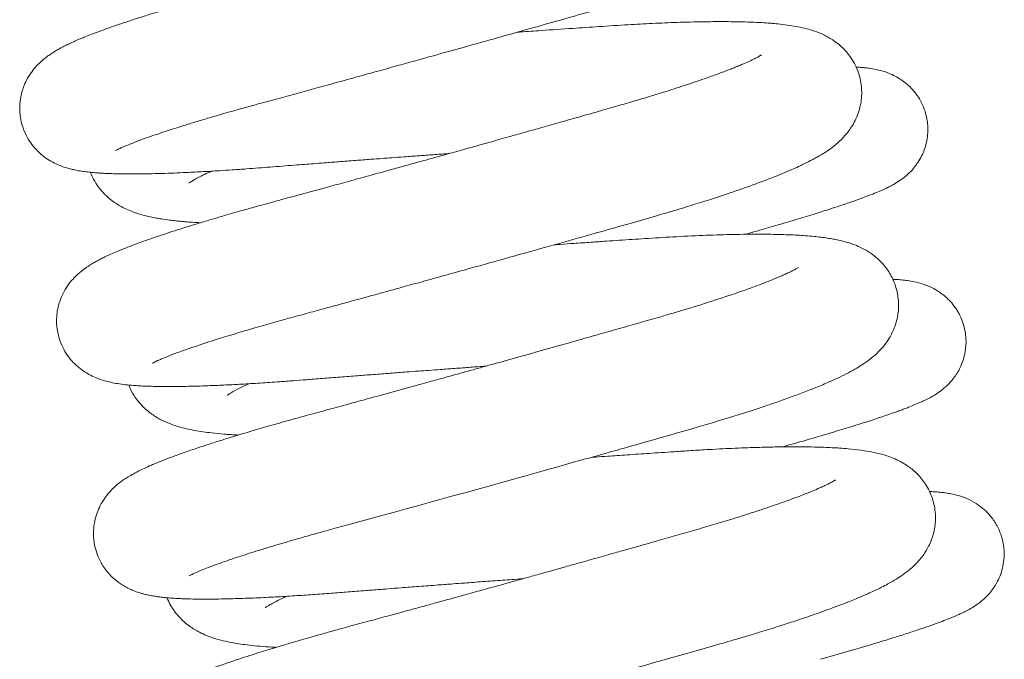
# Model space of a CAD drawing. Header units: inches. Extents: x 0 to 77643, y -44170 to 0.
# Tile 292 of 546: x 75581.81 to 75584.76, y -39667.88 to -39665.97. Entities that reach past the tile are written whole.
import ezdxf

# ---------------------------------------------------------------- set-up
doc = ezdxf.new("R2010")
doc.units = ezdxf.units.IN
doc.header["$MEASUREMENT"] = 0
doc.layers.get('0').update_dxf_attribs({"lineweight": 0})

msp = doc.modelspace()

# ---------------------------------------------------------------- linework, layer by layer
at = {"color": 7, "linetype": 'Continuous'}
for points, knots in [([(75582.09908, -39666.36032), (75582.09911, -39666.36031), (75582.10128, -39666.35901), (75582.1103, -39666.3545), (75582.12466, -39666.34808), (75582.14063, -39666.34145), (75582.158, -39666.33467), (75582.1761, -39666.32788), (75582.19788, -39666.32003), (75582.22316, -39666.31129), (75582.24945, -39666.30251), (75582.27565, -39666.29401), (75582.30512, -39666.2847), (75582.33992, -39666.274), (75582.37724, -39666.26284), (75582.4131, -39666.25238), (75582.44846, -39666.24226), (75582.48738, -39666.23132), (75582.53595, -39666.21801), (75582.59077, -39666.20314), (75582.64908, -39666.1872), (75582.70814, -39666.17102), (75582.76971, -39666.1541), (75582.82976, -39666.13755), (75582.88858, -39666.1213), (75582.96057, -39666.10137), (75583.04593, -39666.07765), (75583.1457, -39666.04982), (75583.2419, -39666.02289), (75583.33779, -39665.99593), (75583.43063, -39665.96973), (75583.52301, -39665.94351), (75583.61242, -39665.91815), (75583.68705, -39665.89593), (75583.74678, -39665.87739), (75583.78895, -39665.86383), (75583.82911, -39665.85052), (75583.86874, -39665.83696), (75583.91316, -39665.82104), (75583.95386, -39665.80562), (75583.9863, -39665.79259), (75584.01312, -39665.78122), (75584.03991, -39665.76924), (75584.06686, -39665.7562), (75584.09291, -39665.74218), (75584.11488, -39665.72896), (75584.13556, -39665.71464), (75584.15239, -39665.70103), (75584.16824, -39665.68593), (75584.18244, -39665.66998), (75584.19768, -39665.64829), (75584.20975, -39665.6249), (75584.21879, -39665.59941), (75584.22437, -39665.57191), (75584.22563, -39665.54159), (75584.22202, -39665.51329), (75584.21431, -39665.48599), (75584.20235, -39665.45925), (75584.18535, -39665.43383), (75584.16486, -39665.41199), (75584.14424, -39665.39546), (75584.12626, -39665.38424), (75584.10829, -39665.37508), (75584.09352, -39665.3689), (75584.06881, -39665.36026), (75584.03742, -39665.35256), (75583.99618, -39665.34603), (75583.95255, -39665.34169), (75583.90327, -39665.33867), (75583.84735, -39665.33702), (75583.78355, -39665.33679), (75583.61065, -39665.33945), (75583.40345, -39665.35345), (75583.2097, -39665.36753), (75583.19482, -39665.36861)], [0.6509350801, 0.6509350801, 0.6509350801, 0.6509350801, 0.6510210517, 0.6511437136, 0.6512331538, 0.6513398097, 0.6514191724, 0.6514880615, 0.6515778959, 0.6516783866, 0.6517607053, 0.6518382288, 0.6519219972, 0.6520188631, 0.6521260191, 0.6522127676, 0.6522849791, 0.6523784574, 0.6524808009, 0.6526071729, 0.6527283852, 0.6528406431, 0.652962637, 0.6530907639, 0.6531874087, 0.6532980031, 0.6534974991, 0.6536649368, 0.6538557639, 0.6540387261, 0.6542134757, 0.6543998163, 0.6545995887, 0.6547808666, 0.6549011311, 0.6550226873, 0.6550965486, 0.6552142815, 0.6553492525, 0.6554821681, 0.6555995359, 0.6556817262, 0.6557762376, 0.6559105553, 0.6560217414, 0.6561272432, 0.6562250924, 0.6563104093, 0.6563704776, 0.6564408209, 0.6565092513, 0.6565750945, 0.656631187, 0.6566918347, 0.6567566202, 0.6568217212, 0.656869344, 0.6569310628, 0.6570053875, 0.6570731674, 0.6571379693, 0.6572052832, 0.6572530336, 0.6573213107, 0.6573728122, 0.657537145, 0.6577139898, 0.657874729, 0.6580276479, 0.6582187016, 0.6583908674, 0.6585596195, 0.659545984, 0.6596275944, 0.6596275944, 0.6596275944, 0.6596275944]), ([(75583.92514, -39665.43618), (75583.92514, -39665.43618), (75583.92506, -39665.43623), (75583.92411, -39665.43687), (75583.92121, -39665.43865), (75583.91687, -39665.44114), (75583.91137, -39665.44412), (75583.90344, -39665.44819), (75583.89393, -39665.45279), (75583.88254, -39665.45802), (75583.86989, -39665.46361), (75583.85408, -39665.47029), (75583.83593, -39665.47763), (75583.81667, -39665.48512), (75583.78737, -39665.49614), (75583.74399, -39665.51163), (75583.68356, -39665.53186), (75583.6232, -39665.55096), (75583.56812, -39665.56766), (75583.51658, -39665.58278), (75583.46157, -39665.59851), (75583.40169, -39665.61565), (75583.34052, -39665.63306), (75583.27846, -39665.65067), (75583.21681, -39665.66809), (75583.16318, -39665.6832), (75583.11414, -39665.69698), (75583.06514, -39665.71071), (75583.01129, -39665.72576), (75582.95985, -39665.7401), (75582.91475, -39665.75264), (75582.87391, -39665.76397), (75582.83504, -39665.77474), (75582.79733, -39665.78515), (75582.75707, -39665.79626), (75582.70987, -39665.80924), (75582.6562, -39665.82396), (75582.59741, -39665.84004), (75582.54126, -39665.85533), (75582.49189, -39665.86873), (75582.45373, -39665.87904), (75582.42355, -39665.88731), (75582.39837, -39665.89429), (75582.37096, -39665.90197), (75582.33759, -39665.91146), (75582.30056, -39665.92219), (75582.26517, -39665.93268), (75582.23465, -39665.9419), (75582.20379, -39665.95141), (75582.17142, -39665.96163), (75582.13828, -39665.9724), (75582.10767, -39665.98268), (75582.08001, -39665.9923), (75582.05341, -39666.00187), (75582.02913, -39666.01102), (75582.00948, -39666.01878), (75581.99617, -39666.02425), (75581.98302, -39666.02982), (75581.96949, -39666.03579), (75581.95533, -39666.04241), (75581.9417, -39666.0492), (75581.92955, -39666.05568), (75581.91875, -39666.06191), (75581.90978, -39666.06746), (75581.90018, -39666.07387), (75581.8918, -39666.07986), (75581.87823, -39666.09083), (75581.86591, -39666.10234), (75581.85021, -39666.11999), (75581.8359, -39666.14127), (75581.82537, -39666.16291), (75581.81801, -39666.18411), (75581.81356, -39666.20424), (75581.8116, -39666.22395), (75581.81157, -39666.24231), (75581.81358, -39666.26243), (75581.81923, -39666.28746), (75581.82953, -39666.31326), (75581.84432, -39666.33777), (75581.86093, -39666.35804), (75581.88055, -39666.37596), (75581.90071, -39666.3899), (75581.92306, -39666.40167), (75581.94245, -39666.40912), (75581.95957, -39666.41424), (75581.97405, -39666.41774), (75581.98931, -39666.42072), (75582.00629, -39666.42331), (75582.02387, -39666.42536), (75582.03952, -39666.42674), (75582.05369, -39666.42774), (75582.0673, -39666.42852), (75582.0836, -39666.42924), (75582.10227, -39666.4298), (75582.12171, -39666.43014), (75582.14068, -39666.43028), (75582.1666, -39666.43024), (75582.19682, -39666.42986), (75582.23618, -39666.42889), (75582.27331, -39666.42761), (75582.30713, -39666.42617), (75582.3368, -39666.42473), (75582.36121, -39666.42343), (75582.38558, -39666.42205), (75582.41422, -39666.42032), (75582.44971, -39666.41802), (75582.48892, -39666.41528), (75582.52705, -39666.41245), (75582.56258, -39666.40965), (75582.59803, -39666.40683), (75582.63238, -39666.40413), (75582.66356, -39666.4017), (75582.69361, -39666.39937), (75582.72753, -39666.39675), (75582.76969, -39666.39352), (75582.81599, -39666.39001), (75582.85987, -39666.3867), (75582.89609, -39666.384), (75582.92945, -39666.38152), (75582.96621, -39666.3788), (75583.00775, -39666.37576), (75583.05115, -39666.3726), (75583.08109, -39666.37043), (75583.09685, -39666.3693), (75583.09858, -39666.36918)], [0.3455792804, 0.3455792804, 0.3455792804, 0.3455792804, 0.3455903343, 0.3456411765, 0.3456979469, 0.3457505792, 0.3457979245, 0.3458551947, 0.3459306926, 0.3459836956, 0.3460449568, 0.3461212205, 0.3461967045, 0.3462675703, 0.3463381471, 0.3465043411, 0.3466775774, 0.3468440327, 0.3469649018, 0.3470694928, 0.3471947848, 0.3473222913, 0.3474452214, 0.347567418, 0.3476915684, 0.3478049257, 0.3478757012, 0.3479712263, 0.3480827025, 0.3481793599, 0.3482606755, 0.348336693, 0.3484099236, 0.3484808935, 0.3485512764, 0.3486404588, 0.3487534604, 0.3488652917, 0.3489907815, 0.3490958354, 0.3491744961, 0.3492354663, 0.3492931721, 0.3493420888, 0.349420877, 0.3495239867, 0.3496075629, 0.3496839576, 0.3497592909, 0.3498542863, 0.3499543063, 0.3500513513, 0.3501404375, 0.3502282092, 0.3503329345, 0.3504079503, 0.3504651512, 0.350507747, 0.3505788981, 0.3506488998, 0.3507112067, 0.3507789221, 0.3508305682, 0.3508739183, 0.3509129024, 0.3509691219, 0.3510127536, 0.3510690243, 0.3511334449, 0.3511990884, 0.3512525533, 0.351291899, 0.3513407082, 0.3513779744, 0.3514115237, 0.3514507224, 0.35149828, 0.351563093, 0.3516166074, 0.3516722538, 0.3517293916, 0.3517898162, 0.3518543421, 0.3519371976, 0.3519960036, 0.3520522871, 0.3521196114, 0.3521968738, 0.3522778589, 0.3523528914, 0.352399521, 0.352453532, 0.3525176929, 0.3525892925, 0.3526615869, 0.352725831, 0.3527858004, 0.3529068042, 0.3530145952, 0.3531136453, 0.3532111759, 0.3532762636, 0.3533358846, 0.3533890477, 0.3534488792, 0.3535343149, 0.3536293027, 0.3537060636, 0.3537778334, 0.3538517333, 0.3539240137, 0.3539853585, 0.3540370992, 0.3541006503, 0.3541823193, 0.3542785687, 0.3543620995, 0.3544272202, 0.3544791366, 0.3545458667, 0.354628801, 0.3547058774, 0.354782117, 0.3547915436, 0.3547915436, 0.3547915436, 0.3547915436]), ([(75582.20966, -39666.99723), (75582.20969, -39666.99721), (75582.21042, -39666.99678), (75582.21403, -39666.99482), (75582.22183, -39666.99102), (75582.23137, -39666.98672), (75582.24205, -39666.98214), (75582.2555, -39666.97668), (75582.27042, -39666.97089), (75582.2871, -39666.96465), (75582.30723, -39666.9574), (75582.37671, -39666.93327), (75582.46844, -39666.90491), (75582.57376, -39666.87503), (75582.61415, -39666.86376), (75582.66349, -39666.85036), (75582.71519, -39666.83628), (75582.76232, -39666.82339), (75582.80199, -39666.81253), (75582.83728, -39666.80285), (75582.87317, -39666.79298), (75582.91486, -39666.7815), (75582.96356, -39666.76806), (75583.02078, -39666.75224), (75583.08462, -39666.73455), (75583.14799, -39666.71693), (75583.22317, -39666.69599), (75583.31597, -39666.67005), (75583.42644, -39666.63904), (75583.53379, -39666.60876), (75583.62893, -39666.58175), (75583.70402, -39666.56047), (75583.76865, -39666.54152), (75583.8239, -39666.52478), (75583.87845, -39666.50761), (75583.91837, -39666.49456), (75583.95524, -39666.48214), (75583.98673, -39666.47124), (75584.01879, -39666.45969), (75584.04637, -39666.4494), (75584.07176, -39666.4396), (75584.09879, -39666.42872), (75584.12398, -39666.41802), (75584.14435, -39666.40889), (75584.16142, -39666.40086), (75584.17855, -39666.3924), (75584.19408, -39666.38419), (75584.20951, -39666.37545), (75584.22378, -39666.36679), (75584.2423, -39666.35437), (75584.26253, -39666.33871), (75584.28587, -39666.31592), (75584.30869, -39666.28623), (75584.32843, -39666.24418), (75584.3371, -39666.19795), (75584.33369, -39666.14718), (75584.31584, -39666.09819), (75584.28587, -39666.05757), (75584.25304, -39666.03038), (75584.2217, -39666.0128), (75584.1952, -39666.00233), (75584.16954, -39665.99473), (75584.14498, -39665.98927), (75584.11877, -39665.98487), (75584.09344, -39665.98167), (75584.06998, -39665.97942), (75584.04671, -39665.97763), (75584.01934, -39665.97604), (75583.97709, -39665.97442), (75583.92405, -39665.97365), (75583.85619, -39665.97417), (75583.78567, -39665.97596), (75583.71037, -39665.97907), (75583.6318, -39665.98327), (75583.55222, -39665.98855), (75583.46517, -39665.9944), (75583.38655, -39665.99977), (75583.33055, -39666.00365), (75583.30682, -39666.0053), (75583.30362, -39666.00553)], [0.6380710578, 0.6380710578, 0.6380710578, 0.6380710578, 0.6381160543, 0.6381957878, 0.6382826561, 0.638343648, 0.6384154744, 0.6384955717, 0.6385575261, 0.6386290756, 0.6387143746, 0.6387965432, 0.6393860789, 0.6394499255, 0.6395458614, 0.6396597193, 0.6397728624, 0.6398726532, 0.6399500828, 0.640011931, 0.6400817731, 0.6401608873, 0.6402541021, 0.6403615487, 0.6404859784, 0.6406135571, 0.6407163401, 0.6409063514, 0.6411335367, 0.6413434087, 0.6415334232, 0.6417102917, 0.6418189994, 0.6419594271, 0.6420904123, 0.6422126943, 0.6422687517, 0.6423745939, 0.6424815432, 0.6425514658, 0.6426302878, 0.6427279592, 0.6428289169, 0.6429066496, 0.6429663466, 0.6430381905, 0.6431233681, 0.6431762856, 0.6432498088, 0.6433254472, 0.6434412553, 0.6435379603, 0.6436422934, 0.6437508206, 0.643852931, 0.6439491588, 0.6440629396, 0.6441745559, 0.6442801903, 0.6443768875, 0.64448657, 0.64457901, 0.6446882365, 0.6447905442, 0.6449004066, 0.6449839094, 0.6450507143, 0.6451481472, 0.6452618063, 0.6454522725, 0.6456122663, 0.645799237, 0.6459703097, 0.6461264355, 0.6463066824, 0.6464609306, 0.6466424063, 0.6467563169, 0.6467740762, 0.6467740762, 0.6467740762, 0.6467740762]), ([(75584.03545, -39666.07326), (75584.03545, -39666.07326), (75584.03504, -39666.07355), (75584.0337, -39666.0744), (75584.02976, -39666.07676), (75584.02367, -39666.08013), (75584.01406, -39666.08511), (75583.99998, -39666.09187), (75583.98428, -39666.09889), (75583.96933, -39666.10524), (75583.95646, -39666.11053), (75583.9434, -39666.11575), (75583.92947, -39666.12117), (75583.91452, -39666.12684), (75583.89821, -39666.13287), (75583.8809, -39666.13912), (75583.86059, -39666.14628), (75583.83534, -39666.15497), (75583.80568, -39666.16486), (75583.7741, -39666.1751), (75583.74403, -39666.1846), (75583.71779, -39666.1927), (75583.69467, -39666.19973), (75583.66923, -39666.20735), (75583.63679, -39666.21689), (75583.59837, -39666.22792), (75583.54835, -39666.24226), (75583.49082, -39666.25868), (75583.42824, -39666.27648), (75583.37287, -39666.29216), (75583.32318, -39666.3062), (75583.27265, -39666.32044), (75583.21732, -39666.33598), (75583.15879, -39666.35238), (75583.1035, -39666.36781), (75583.05282, -39666.38193), (75583.00443, -39666.39537), (75582.9575, -39666.40837), (75582.90866, -39666.42188), (75582.85277, -39666.43728), (75582.79315, -39666.45366), (75582.73731, -39666.46895), (75582.69222, -39666.48126), (75582.65407, -39666.49164), (75582.6203, -39666.50082), (75582.59008, -39666.509), (75582.56126, -39666.51679), (75582.52636, -39666.52636), (75582.48105, -39666.53899), (75582.43136, -39666.5532), (75582.38445, -39666.56698), (75582.33272, -39666.58258), (75582.27399, -39666.60097), (75582.21062, -39666.62202), (75582.15346, -39666.64246), (75582.10558, -39666.6613), (75582.07411, -39666.67532), (75582.05458, -39666.68494), (75582.04159, -39666.69179), (75582.0313, -39666.69765), (75582.02184, -39666.70344), (75582.01414, -39666.70848), (75582.00663, -39666.71373), (75581.99757, -39666.72053), (75581.986, -39666.73018), (75581.97126, -39666.74458), (75581.95544, -39666.7641), (75581.94164, -39666.78698), (75581.93234, -39666.80903), (75581.92665, -39666.82898), (75581.92311, -39666.84832), (75581.92145, -39666.87363), (75581.9241, -39666.90174), (75581.93193, -39666.93068), (75581.94326, -39666.95626), (75581.95852, -39666.97981), (75581.97679, -39667.00038), (75581.99732, -39667.01771), (75582.01876, -39667.03118), (75582.04259, -39667.04247), (75582.06413, -39667.04967), (75582.08563, -39667.055), (75582.10592, -39667.05874), (75582.12867, -39667.06175), (75582.14986, -39667.06371), (75582.17105, -39667.06513), (75582.1932, -39667.06618), (75582.22542, -39667.06709), (75582.2683, -39667.06736), (75582.32263, -39667.06656), (75582.3768, -39667.06487), (75582.42858, -39667.06263), (75582.47859, -39667.06004), (75582.53201, -39667.05685), (75582.58423, -39667.05332), (75582.63062, -39667.04992), (75582.67334, -39667.04657), (75582.72003, -39667.04286), (75582.77121, -39667.03885), (75582.82217, -39667.03491), (75582.87223, -39667.03107), (75582.92124, -39667.02734), (75582.96684, -39667.02391), (75583.00512, -39667.02105), (75583.03899, -39667.01853), (75583.07469, -39667.01589), (75583.11656, -39667.01282), (75583.16206, -39667.00951), (75583.19363, -39667.00723), (75583.20909, -39667.00611)], [0.3584400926, 0.3584400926, 0.3584400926, 0.3584400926, 0.3584805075, 0.3585322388, 0.3585894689, 0.3586502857, 0.3587260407, 0.3588170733, 0.3589123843, 0.3589701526, 0.3590225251, 0.3590760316, 0.3591260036, 0.3591792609, 0.3592357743, 0.3592914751, 0.3593469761, 0.3594243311, 0.3595127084, 0.3595940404, 0.3596765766, 0.3597409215, 0.3597863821, 0.3598421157, 0.3599185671, 0.3600069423, 0.3600955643, 0.3602392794, 0.3603642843, 0.360472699, 0.3605661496, 0.3606536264, 0.3607635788, 0.3608813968, 0.3609846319, 0.361075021, 0.3611665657, 0.3612572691, 0.3613403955, 0.3614442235, 0.36157753, 0.3616864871, 0.3617743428, 0.3618491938, 0.361920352, 0.3619844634, 0.3620402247, 0.3621053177, 0.3622121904, 0.3623440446, 0.3624531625, 0.3625555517, 0.3627411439, 0.3629368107, 0.363134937, 0.3633403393, 0.3635097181, 0.3635689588, 0.3636330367, 0.363692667, 0.3637334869, 0.3637723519, 0.3638042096, 0.3638414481, 0.3638944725, 0.3639586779, 0.3640252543, 0.3640864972, 0.3641429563, 0.3641786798, 0.3642156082, 0.3642625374, 0.3643305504, 0.3643828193, 0.3644397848, 0.3644987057, 0.3645548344, 0.3646152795, 0.3646820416, 0.3647458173, 0.3648463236, 0.3649208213, 0.3650145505, 0.3651167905, 0.365220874, 0.3652917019, 0.365379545, 0.3654817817, 0.365648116, 0.3658123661, 0.3659766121, 0.3660975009, 0.3662123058, 0.366342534, 0.3664699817, 0.3665596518, 0.36664072, 0.3667381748, 0.3668460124, 0.3669468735, 0.3670363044, 0.3671336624, 0.3672241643, 0.3672910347, 0.3673457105, 0.367410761, 0.3674868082, 0.367574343, 0.3676584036, 0.3676584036, 0.3676584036, 0.3676584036]), ([(75583.98593, -39666.61121), (75583.99291, -39666.60925), (75584.01214, -39666.60383), (75584.0409, -39666.59565), (75584.06949, -39666.5874), (75584.10202, -39666.57792), (75584.14349, -39666.56562), (75584.19251, -39666.55069), (75584.2352, -39666.53722), (75584.27337, -39666.52475), (75584.30591, -39666.51372), (75584.33926, -39666.50182), (75584.36677, -39666.49131), (75584.38824, -39666.48243), (75584.40375, -39666.4755), (75584.4172, -39666.46901), (75584.4317, -39666.46137), (75584.44799, -39666.45152), (75584.46695, -39666.43774), (75584.49099, -39666.41486), (75584.51273, -39666.38468), (75584.53007, -39666.34164), (75584.53572, -39666.29802), (75584.52978, -39666.25019), (75584.51191, -39666.20627), (75584.48114, -39666.16786), (75584.44746, -39666.14211), (75584.41282, -39666.12598), (75584.38514, -39666.11824), (75584.36413, -39666.11438), (75584.34679, -39666.11217), (75584.3322, -39666.11082), (75584.32227, -39666.11017), (75584.31741, -39666.10991)], [0.6462828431, 0.6462828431, 0.6462828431, 0.6462828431, 0.6463314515, 0.6464179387, 0.6464901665, 0.6465449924, 0.646665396, 0.6468212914, 0.6469683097, 0.6470693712, 0.6472034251, 0.6473390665, 0.6474816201, 0.6475884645, 0.6476692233, 0.6477331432, 0.6478108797, 0.6479021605, 0.6479792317, 0.6480438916, 0.6481432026, 0.6482243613, 0.6483191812, 0.6483966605, 0.6485010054, 0.6485925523, 0.6486814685, 0.6487841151, 0.6488854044, 0.6489885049, 0.6490562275, 0.649128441, 0.649195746, 0.649195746, 0.649195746, 0.649195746]), ([(75582.02349, -39666.42554), (75582.02541, -39666.43042), (75582.03138, -39666.44389), (75582.04374, -39666.4649), (75582.06137, -39666.48664), (75582.0787, -39666.50294), (75582.09547, -39666.51564), (75582.11285, -39666.52661), (75582.13129, -39666.53605), (75582.15024, -39666.54381), (75582.16768, -39666.54974), (75582.18501, -39666.5547), (75582.20334, -39666.55904), (75582.21904, -39666.56219), (75582.24036, -39666.56583), (75582.25822, -39666.56833), (75582.2767, -39666.5705), (75582.29039, -39666.5719), (75582.30206, -39666.57298), (75582.31507, -39666.57405), (75582.33192, -39666.57527), (75582.34518, -39666.57606), (75582.35311, -39666.57648)], [0.3473484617, 0.3473484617, 0.3473484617, 0.3473484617, 0.3473827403, 0.3474452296, 0.3475106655, 0.3475738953, 0.3476255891, 0.3476744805, 0.3477521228, 0.3478244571, 0.3478863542, 0.3479560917, 0.3480305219, 0.3481039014, 0.3481593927, 0.3482490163, 0.3483125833, 0.3483535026, 0.3483915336, 0.3484312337, 0.3484823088, 0.3485547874, 0.3485547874, 0.3485547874, 0.3485547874]), ([(75582.31924, -39666.45738), (75582.31924, -39666.45737), (75582.31975, -39666.45697), (75582.32359, -39666.45426), (75582.33243, -39666.44881), (75582.34624, -39666.44114), (75582.36402, -39666.43214), (75582.37868, -39666.42528), (75582.38585, -39666.42203)], [0.65535672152, 0.65535672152, 0.65535672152, 0.65535672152, 0.65539323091, 0.65548546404, 0.65558056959, 0.65567543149, 0.6557868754, 0.65588164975, 0.65588164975, 0.65588164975, 0.65588164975]), ([(75582.32019, -39667.63419), (75582.3202, -39667.63418), (75582.32052, -39667.63397), (75582.32265, -39667.63279), (75582.32775, -39667.63018), (75582.33886, -39667.62493), (75582.36234, -39667.61485), (75582.40397, -39667.59903), (75582.45696, -39667.58073), (75582.51508, -39667.56194), (75582.58291, -39667.54113), (75582.65136, -39667.52121), (75582.71711, -39667.50278), (75582.91425, -39667.44917), (75583.15425, -39667.38304), (75583.38899, -39667.31747), (75583.46317, -39667.2967), (75583.54005, -39667.2751), (75583.61573, -39667.25376), (75583.78853, -39667.20491), (75583.93747, -39667.16196), (75584.05386, -39667.12313), (75584.08915, -39667.11104), (75584.13028, -39667.09635), (75584.1673, -39667.08242), (75584.19636, -39667.07092), (75584.21897, -39667.06159), (75584.24241, -39667.0515), (75584.26863, -39667.03953), (75584.29575, -39667.02602), (75584.31983, -39667.01269), (75584.34243, -39666.99859), (75584.36387, -39666.98313), (75584.38523, -39666.96437), (75584.40355, -39666.94392), (75584.42033, -39666.91979), (75584.43553, -39666.88911), (75584.44578, -39666.84942), (75584.4469, -39666.8086), (75584.43928, -39666.76967), (75584.42447, -39666.73401), (75584.40324, -39666.70329), (75584.37855, -39666.67912), (75584.35379, -39666.66153), (75584.33086, -39666.64944), (75584.30806, -39666.64018), (75584.28731, -39666.63367), (75584.26716, -39666.62873), (75584.24978, -39666.62526), (75584.23206, -39666.6223), (75584.21311, -39666.61972), (75584.19131, -39666.61732), (75584.1682, -39666.61533), (75584.13417, -39666.61312), (75584.08633, -39666.61123), (75584.01993, -39666.61051), (75583.94307, -39666.61152), (75583.85966, -39666.61423), (75583.77375, -39666.61835), (75583.68962, -39666.62366), (75583.62263, -39666.62818), (75583.56842, -39666.63184), (75583.52311, -39666.63493), (75583.4768, -39666.63811), (75583.43991, -39666.64067), (75583.42012, -39666.64205), (75583.41417, -39666.64246)], [0.6252195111, 0.6252195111, 0.6252195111, 0.6252195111, 0.6252456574, 0.6253125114, 0.6253805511, 0.6254478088, 0.6256115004, 0.6258192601, 0.6260149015, 0.6261775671, 0.6263542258, 0.6265723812, 0.6266813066, 0.6268059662, 0.6278662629, 0.6279702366, 0.6281227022, 0.6282840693, 0.6284093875, 0.6285630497, 0.6293142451, 0.6293751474, 0.6294788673, 0.6296055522, 0.6297312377, 0.6298251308, 0.6298977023, 0.6299710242, 0.6300869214, 0.630207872, 0.630321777, 0.6304173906, 0.630530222, 0.6306283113, 0.6307137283, 0.6307763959, 0.6308653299, 0.6309525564, 0.6310442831, 0.6311196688, 0.6311974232, 0.6312862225, 0.6313637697, 0.6314418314, 0.6315256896, 0.6316012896, 0.6316947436, 0.6317771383, 0.6318431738, 0.6319120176, 0.6319918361, 0.6320680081, 0.6321607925, 0.6322444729, 0.632417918, 0.6326179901, 0.6328167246, 0.6330129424, 0.6332111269, 0.6333850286, 0.6335381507, 0.6336136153, 0.633702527, 0.6337988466, 0.6338757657, 0.6339087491, 0.6339087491, 0.6339087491, 0.6339087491]), ([(75584.14615, -39666.71011), (75584.14614, -39666.71011), (75584.14583, -39666.71031), (75584.14233, -39666.71255), (75584.13415, -39666.71714), (75584.12407, -39666.72229), (75584.1152, -39666.72654), (75584.10858, -39666.72962), (75584.10238, -39666.73243), (75584.0947, -39666.73584), (75584.08139, -39666.74157), (75584.06198, -39666.74956), (75584.03646, -39666.75952), (75584.01218, -39666.76857), (75583.99024, -39666.77649), (75583.96721, -39666.78459), (75583.93592, -39666.79528), (75583.89646, -39666.80828), (75583.85254, -39666.82221), (75583.81061, -39666.83507), (75583.77155, -39666.84674), (75583.72698, -39666.85972), (75583.67446, -39666.87473), (75583.61377, -39666.89208), (75583.55107, -39666.90992), (75583.48385, -39666.92898), (75583.40804, -39666.95038), (75583.3271, -39666.97314), (75583.2481, -39666.99525), (75583.18527, -39667.01277), (75583.13763, -39667.02601), (75583.10181, -39667.03595), (75583.06927, -39667.04497), (75583.03923, -39667.05327), (75583.00775, -39667.06197), (75582.95737, -39667.07585), (75582.89295, -39667.09355), (75582.81629, -39667.11451), (75582.74734, -39667.1333), (75582.67857, -39667.15186), (75582.61445, -39667.16947), (75582.55354, -39667.18676), (75582.49937, -39667.20259), (75582.45122, -39667.21711), (75582.40738, -39667.23075), (75582.36523, -39667.24431), (75582.33166, -39667.25555), (75582.30647, -39667.2643), (75582.28882, -39667.27058), (75582.27025, -39667.27734), (75582.25102, -39667.2846), (75582.23485, -39667.29095), (75582.22303, -39667.29573), (75582.21223, -39667.30022), (75582.19756, -39667.30652), (75582.18065, -39667.31421), (75582.16196, -39667.32342), (75582.14517, -39667.33254), (75582.12979, -39667.3419), (75582.11358, -39667.35304), (75582.09681, -39667.36653), (75582.07856, -39667.38509), (75582.06305, -39667.40533), (75582.05028, -39667.42793), (75582.04091, -39667.45139), (75582.03433, -39667.47797), (75582.03171, -39667.50867), (75582.03487, -39667.54019), (75582.04301, -39667.56909), (75582.05534, -39667.59619), (75582.07067, -39667.61889), (75582.08756, -39667.63707), (75582.09924, -39667.64746), (75582.11355, -39667.65818), (75582.12608, -39667.66597), (75582.13948, -39667.67302), (75582.15411, -39667.67944), (75582.16747, -39667.68418), (75582.17919, -39667.68763), (75582.18935, -39667.69024), (75582.1999, -39667.69258), (75582.21406, -39667.69519), (75582.22731, -39667.69712), (75582.23915, -39667.69855), (75582.24899, -39667.69957), (75582.26079, -39667.70062), (75582.27515, -39667.70166), (75582.28987, -39667.70247), (75582.30592, -39667.70314), (75582.32535, -39667.70374), (75582.35224, -39667.70415), (75582.38345, -39667.70415), (75582.41615, -39667.70374), (75582.44828, -39667.703), (75582.48004, -39667.70199), (75582.51074, -39667.7008), (75582.54142, -39667.69942), (75582.57085, -39667.69793), (75582.59988, -39667.69632), (75582.6369, -39667.69411), (75582.68316, -39667.69108), (75582.73688, -39667.68721), (75582.78967, -39667.68304), (75582.83863, -39667.67916), (75582.88079, -39667.67587), (75582.91843, -39667.67295), (75582.95905, -39667.66982), (75583.00913, -39667.66599), (75583.06138, -39667.66204), (75583.10699, -39667.65863), (75583.15175, -39667.6553), (75583.20087, -39667.65167), (75583.25833, -39667.64747), (75583.29828, -39667.64458), (75583.31877, -39667.64311), (75583.31966, -39667.64305)], [0.3713149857, 0.3713149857, 0.3713149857, 0.3713149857, 0.3713482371, 0.3714342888, 0.3715225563, 0.3716129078, 0.3716605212, 0.3716934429, 0.3717261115, 0.3717607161, 0.3718104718, 0.3719137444, 0.3720082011, 0.3720998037, 0.3721586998, 0.3722254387, 0.3723124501, 0.3724309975, 0.3725475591, 0.3726481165, 0.3727350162, 0.3728198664, 0.3729481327, 0.3730743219, 0.3731989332, 0.3733286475, 0.3734726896, 0.3736387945, 0.3737912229, 0.3739188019, 0.3739921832, 0.3740595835, 0.3741209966, 0.3741764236, 0.374230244, 0.3743004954, 0.3744653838, 0.3746043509, 0.3747563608, 0.374887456, 0.3750392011, 0.3751782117, 0.375307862, 0.3754324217, 0.3755480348, 0.3756644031, 0.3757965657, 0.3758605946, 0.3759145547, 0.3759777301, 0.3760653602, 0.3761269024, 0.3761707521, 0.3762121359, 0.3762659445, 0.3763639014, 0.3764503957, 0.3765400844, 0.3766163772, 0.3766805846, 0.3767732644, 0.3768385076, 0.3769057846, 0.3769631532, 0.3770151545, 0.377067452, 0.3771303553, 0.3771998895, 0.377254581, 0.3773084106, 0.3773787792, 0.3774238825, 0.3774652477, 0.3774975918, 0.3775377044, 0.3775802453, 0.3776226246, 0.3776860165, 0.3777253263, 0.3777598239, 0.3778090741, 0.3778714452, 0.3779381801, 0.3779864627, 0.3780242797, 0.3780716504, 0.3781374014, 0.3782052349, 0.3782477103, 0.3783221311, 0.3784247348, 0.3785289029, 0.3786274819, 0.3787260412, 0.3788081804, 0.3788903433, 0.3789695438, 0.3790424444, 0.3791080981, 0.3791771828, 0.3792998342, 0.3794198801, 0.3795245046, 0.3796305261, 0.3797188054, 0.3797759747, 0.3798516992, 0.3799540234, 0.380061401, 0.3801449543, 0.3802072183, 0.3803081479, 0.3804139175, 0.3805204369, 0.3805253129, 0.3805253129, 0.3805253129, 0.3805253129]), ([(75584.10219, -39667.24674), (75584.15454, -39667.23204), (75584.28652, -39667.19389), (75584.39253, -39667.1599), (75584.45026, -39667.13902), (75584.4633, -39667.13417), (75584.47773, -39667.12864), (75584.49416, -39667.12205), (75584.51054, -39667.11504), (75584.52638, -39667.10768), (75584.54061, -39667.10041), (75584.55556, -39667.09181), (75584.57163, -39667.08117), (75584.59223, -39667.06429), (75584.61439, -39667.03961), (75584.63471, -39667.00505), (75584.64684, -39666.96556), (75584.6496, -39666.92074), (75584.64113, -39666.87604), (75584.62026, -39666.83362), (75584.59132, -39666.80023), (75584.55814, -39666.77621), (75584.52585, -39666.76173), (75584.4998, -39666.75443), (75584.47837, -39666.75043), (75584.45945, -39666.74804), (75584.444, -39666.74672), (75584.43331, -39666.74607), (75584.42893, -39666.74585), (75584.4281, -39666.7458)], [0.6334425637, 0.6334425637, 0.6334425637, 0.6334425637, 0.6338062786, 0.6344232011, 0.6344799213, 0.6345380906, 0.6345971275, 0.634682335, 0.6347809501, 0.6348582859, 0.6349411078, 0.6350140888, 0.6350913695, 0.6351624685, 0.6352404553, 0.6353199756, 0.6354097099, 0.6354839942, 0.6355785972, 0.6356694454, 0.6357584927, 0.6358426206, 0.6359391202, 0.6360377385, 0.6361325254, 0.6362150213, 0.6363037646, 0.6363525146, 0.6363639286, 0.6363639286, 0.6363639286, 0.6363639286]), ([(75582.1383, -39667.06278), (75582.13968, -39667.06622), (75582.14536, -39667.07928), (75582.15696, -39667.09934), (75582.17415, -39667.12098), (75582.19134, -39667.13757), (75582.213, -39667.15432), (75582.23661, -39667.16816), (75582.26437, -39667.18005), (75582.28823, -39667.18781), (75582.312, -39667.19397), (75582.34383, -39667.20044), (75582.38049, -39667.20567), (75582.42437, -39667.20991), (75582.45166, -39667.21173), (75582.46666, -39667.21252)], [0.3602229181, 0.3602229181, 0.3602229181, 0.3602229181, 0.3602469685, 0.3603157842, 0.3603765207, 0.3604384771, 0.3604884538, 0.3605918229, 0.3606953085, 0.3607849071, 0.3608766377, 0.3609747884, 0.3611640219, 0.3612867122, 0.3614240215, 0.3614240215, 0.3614240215, 0.3614240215]), ([(75582.43355, -39667.09348), (75582.4335, -39667.09351), (75582.43373, -39667.09329), (75582.43772, -39667.09055), (75582.44157, -39667.08811), (75582.45049, -39667.08271), (75582.46768, -39667.07337), (75582.48865, -39667.06338), (75582.4981, -39667.05907)], [0.64251571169, 0.64251571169, 0.64251571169, 0.64251571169, 0.64257710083, 0.64263988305, 0.64267613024, 0.64271621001, 0.64289773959, 0.64302393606, 0.64302393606, 0.64302393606, 0.64302393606]), ([(75582.43063, -39668.27099), (75582.43067, -39668.27101), (75582.43156, -39668.27077), (75582.43501, -39668.26871), (75582.44349, -39668.26463), (75582.454, -39668.25988), (75582.46732, -39668.25429), (75582.52407, -39668.23161), (75582.66857, -39668.18314), (75582.87439, -39668.12706), (75582.99656, -39668.09367), (75583.05251, -39668.07833), (75583.11388, -39668.06145), (75583.17268, -39668.04524), (75583.22346, -39668.0312), (75583.2641, -39668.01995), (75583.29936, -39668.01017), (75583.33261, -39668.00094), (75583.37044, -39667.99042), (75583.40985, -39667.97945), (75583.44575, -39667.96943), (75583.4767, -39667.96079), (75583.6365, -39667.9161), (75583.80087, -39667.86993), (75583.95287, -39667.82624), (75584.00086, -39667.81205), (75584.05373, -39667.79594), (75584.10526, -39667.77964), (75584.1474, -39667.7658), (75584.18108, -39667.75438), (75584.21026, -39667.74422), (75584.24081, -39667.73323), (75584.27108, -39667.72192), (75584.29734, -39667.71168), (75584.31819, -39667.70322), (75584.33477, -39667.69627), (75584.35135, -39667.68909), (75584.37175, -39667.67989), (75584.39307, -39667.66964), (75584.41324, -39667.65913), (75584.42952, -39667.64997), (75584.44644, -39667.63969), (75584.46533, -39667.62685), (75584.48468, -39667.61145), (75584.50592, -39667.59076), (75584.5264, -39667.56495), (75584.54513, -39667.52872), (75584.55567, -39667.48991), (75584.55775, -39667.44665), (75584.54923, -39667.40161), (75584.52857, -39667.35948), (75584.50322, -39667.32855), (75584.46963, -39667.30077), (75584.43565, -39667.28321), (75584.40108, -39667.27116), (75584.36845, -39667.26344), (75584.33341, -39667.25768), (75584.30031, -39667.25402), (75584.26362, -39667.25114), (75584.22687, -39667.24925), (75584.18585, -39667.24811), (75584.14454, -39667.24765), (75584.10005, -39667.24782), (75584.0492, -39667.24871), (75584.00137, -39667.25014), (75583.95707, -39667.25189), (75583.91817, -39667.25369), (75583.87427, -39667.25601), (75583.8257, -39667.25892), (75583.77777, -39667.26214), (75583.73584, -39667.26494), (75583.69991, -39667.26736), (75583.66584, -39667.26967), (75583.63371, -39667.27186), (75583.6032, -39667.27396), (75583.57148, -39667.27615), (75583.54552, -39667.27795), (75583.52888, -39667.27911), (75583.52473, -39667.27939)], [0.612399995, 0.612399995, 0.612399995, 0.612399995, 0.6124408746, 0.6125361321, 0.6125984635, 0.6126899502, 0.6127771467, 0.6128390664, 0.6135743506, 0.6141181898, 0.6142080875, 0.6143208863, 0.6144532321, 0.6145676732, 0.6146593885, 0.6147422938, 0.614797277, 0.6148577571, 0.6149288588, 0.6150090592, 0.6150781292, 0.6151297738, 0.6151825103, 0.6159758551, 0.6160592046, 0.6161666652, 0.6162955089, 0.6164254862, 0.6165423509, 0.6166199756, 0.6166970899, 0.6167870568, 0.6168883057, 0.616978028, 0.6170459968, 0.6171044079, 0.6171572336, 0.6172325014, 0.6173427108, 0.617426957, 0.6174967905, 0.6175678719, 0.6176663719, 0.6177660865, 0.6178453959, 0.6179520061, 0.6180440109, 0.6181344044, 0.6182161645, 0.6183144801, 0.618416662, 0.6185077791, 0.6185938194, 0.6187286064, 0.6188561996, 0.6189955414, 0.6191346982, 0.6192831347, 0.6193750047, 0.6195284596, 0.6196448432, 0.6197539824, 0.619883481, 0.6200046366, 0.6201405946, 0.6202277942, 0.6203096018, 0.6204004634, 0.6205128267, 0.6206157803, 0.6206937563, 0.6207638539, 0.6208275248, 0.6208917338, 0.6209484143, 0.6210008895, 0.6210703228, 0.6210932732, 0.6210932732, 0.6210932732, 0.6210932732]), ([(75584.25676, -39667.34699), (75584.25669, -39667.34704), (75584.25539, -39667.34792), (75584.25006, -39667.3511), (75584.24344, -39667.35469), (75584.23662, -39667.3582), (75584.22926, -39667.36181), (75584.22213, -39667.36517), (75584.21436, -39667.36873), (75584.2023, -39667.37409), (75584.18386, -39667.38189), (75584.16061, -39667.3912), (75584.13598, -39667.4006), (75584.11077, -39667.40986), (75584.07559, -39667.42235), (75584.02849, -39667.43829), (75583.96658, -39667.45813), (75583.90473, -39667.47703), (75583.84362, -39667.49491), (75583.78645, -39667.51125), (75583.72671, -39667.52834), (75583.67066, -39667.54429), (75583.61911, -39667.55891), (75583.57637, -39667.571), (75583.53661, -39667.58222), (75583.49941, -39667.59271), (75583.46088, -39667.60354), (75583.41922, -39667.61523), (75583.3744, -39667.62777), (75583.3324, -39667.6395), (75583.29393, -39667.65022), (75583.25432, -39667.66124), (75583.20881, -39667.67387), (75583.16028, -39667.68731), (75583.11126, -39667.70084), (75583.06679, -39667.71309), (75583.02537, -39667.72447), (75582.98872, -39667.73452), (75582.94986, -39667.74515), (75582.90447, -39667.75754), (75582.85094, -39667.77211), (75582.7966, -39667.78678), (75582.74856, -39667.79991), (75582.70976, -39667.81075), (75582.67782, -39667.81981), (75582.64348, -39667.8297), (75582.60872, -39667.83992), (75582.57693, -39667.84947), (75582.55011, -39667.85768), (75582.52317, -39667.86606), (75582.49226, -39667.87591), (75582.46203, -39667.88583), (75582.43771, -39667.89406), (75582.4194, -39667.9004), (75582.4046, -39667.90564), (75582.39042, -39667.91076), (75582.37653, -39667.91589), (75582.36189, -39667.92143), (75582.34453, -39667.9282), (75582.32656, -39667.93552), (75582.30945, -39667.94288), (75582.29389, -39667.94992), (75582.27773, -39667.95771), (75582.26105, -39667.96647), (75582.24391, -39667.97651), (75582.22709, -39667.98776), (75582.20974, -39668.00151), (75582.19186, -39668.01877), (75582.17361, -39668.0418), (75582.15819, -39668.06967), (75582.14755, -39668.1007), (75582.14162, -39668.13921), (75582.14532, -39668.18149), (75582.15977, -39668.22305), (75582.18246, -39668.25881), (75582.21159, -39668.28715), (75582.24075, -39668.30605), (75582.26759, -39668.3177), (75582.28684, -39668.32392), (75582.30583, -39668.32866), (75582.32439, -39668.33214), (75582.34107, -39668.33451), (75582.35493, -39668.33605), (75582.36643, -39668.33714), (75582.38005, -39668.33822), (75582.39512, -39668.33914), (75582.41016, -39668.33983), (75582.42293, -39668.34028), (75582.43526, -39668.34061), (75582.44827, -39668.34086), (75582.46219, -39668.34102), (75582.47681, -39668.34108), (75582.4928, -39668.34105), (75582.51315, -39668.34086), (75582.54091, -39668.34039), (75582.57449, -39668.33949), (75582.60805, -39668.33828), (75582.63703, -39668.33704), (75582.66518, -39668.3357), (75582.69932, -39668.3339), (75582.73804, -39668.33163), (75582.78146, -39668.32882), (75582.82789, -39668.32558), (75582.88308, -39668.32138), (75582.93859, -39668.31692), (75582.98698, -39668.31314), (75583.02427, -39668.31025), (75583.05702, -39668.30772), (75583.08844, -39668.30531), (75583.12197, -39668.30276), (75583.1593, -39668.29993), (75583.20302, -39668.29664), (75583.25363, -39668.29287), (75583.30907, -39668.28878), (75583.36273, -39668.28486), (75583.40288, -39668.28195), (75583.424, -39668.28043), (75583.43015, -39668.27999)], [0.3841802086, 0.3841802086, 0.3841802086, 0.3841802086, 0.3842591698, 0.3843458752, 0.3843966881, 0.3844493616, 0.3845073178, 0.3845452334, 0.3845776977, 0.3846359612, 0.3847298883, 0.3848267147, 0.3849144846, 0.3849969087, 0.3850792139, 0.3852437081, 0.3853999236, 0.3855606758, 0.3856889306, 0.3858130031, 0.385930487, 0.3860629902, 0.3861537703, 0.38623733, 0.3863137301, 0.3863843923, 0.3864513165, 0.3865338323, 0.3866209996, 0.3867045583, 0.3867704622, 0.3868375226, 0.3869275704, 0.3870271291, 0.3871123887, 0.3872070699, 0.3872828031, 0.3873530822, 0.3874224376, 0.3875141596, 0.3876261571, 0.3877512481, 0.3878577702, 0.3879399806, 0.3880122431, 0.3880783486, 0.3881830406, 0.3882668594, 0.3883214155, 0.3883944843, 0.3884865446, 0.3885848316, 0.3886646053, 0.3887167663, 0.3887655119, 0.3888155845, 0.3888664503, 0.3889175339, 0.3889822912, 0.3890711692, 0.3891437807, 0.3892092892, 0.3892891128, 0.3893779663, 0.389458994, 0.3895466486, 0.3896210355, 0.3896942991, 0.3897695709, 0.3898416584, 0.3899081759, 0.3899749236, 0.3900770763, 0.3901541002, 0.3902439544, 0.3903260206, 0.3904200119, 0.3905040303, 0.3905765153, 0.3906571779, 0.3907344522, 0.3908232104, 0.3908765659, 0.3909185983, 0.3909743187, 0.3910484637, 0.3911036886, 0.3911488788, 0.3911935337, 0.3912390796, 0.3912875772, 0.3913374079, 0.3913852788, 0.3914420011, 0.3915287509, 0.3916375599, 0.3917276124, 0.3917982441, 0.3918609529, 0.3919394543, 0.3920475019, 0.392133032, 0.3922318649, 0.3923522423, 0.3924837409, 0.3925724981, 0.3926413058, 0.3927026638, 0.3927624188, 0.3928216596, 0.3928933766, 0.392972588, 0.3930653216, 0.3931728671, 0.393276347, 0.393357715, 0.3933911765, 0.3933911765, 0.3933911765, 0.3933911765]), ([(75584.21224, -39667.88404), (75584.26023, -39667.87058), (75584.32312, -39667.85248), (75584.39512, -39667.83085), (75584.44061, -39667.81678), (75584.48184, -39667.80359), (75584.51595, -39667.79225), (75584.54075, -39667.78368), (75584.56239, -39667.77594), (75584.58263, -39667.76841), (75584.60198, -39667.76082), (75584.62008, -39667.75322), (75584.63466, -39667.74665), (75584.64989, -39667.7392), (75584.66612, -39667.73023), (75584.68225, -39667.71992), (75584.70256, -39667.70395), (75584.72373, -39667.68209), (75584.74564, -39667.64852), (75584.75838, -39667.6131), (75584.76337, -39667.57557), (75584.76179, -39667.54284), (75584.75291, -39667.50789), (75584.73808, -39667.47675), (75584.71892, -39667.45104), (75584.69878, -39667.4316), (75584.67579, -39667.41484), (75584.64941, -39667.40149), (75584.62435, -39667.39312), (75584.6043, -39667.38857), (75584.58783, -39667.38588), (75584.57251, -39667.38402), (75584.5574, -39667.38272), (75584.5452, -39667.38201), (75584.53877, -39667.38172), (75584.53727, -39667.38165)], [0.6206563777, 0.6206563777, 0.6206563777, 0.6206563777, 0.6209879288, 0.621118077, 0.6212563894, 0.6213942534, 0.621519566, 0.6216202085, 0.6216846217, 0.6217851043, 0.6218901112, 0.6219723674, 0.6220547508, 0.6221372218, 0.6222218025, 0.622308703, 0.6223716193, 0.6224525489, 0.6225270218, 0.6226235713, 0.6226747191, 0.6227477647, 0.6228113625, 0.6228830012, 0.6229487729, 0.6230017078, 0.6230570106, 0.6231387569, 0.6232236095, 0.6233116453, 0.6233794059, 0.6234461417, 0.6235269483, 0.6235946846, 0.6236151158, 0.6236151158, 0.6236151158, 0.6236151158]), ([(75582.25342, -39667.7008), (75582.25647, -39667.70816), (75582.26654, -39667.72869), (75582.28926, -39667.75947), (75582.32077, -39667.78649), (75582.34827, -39667.80269), (75582.37617, -39667.81526), (75582.40111, -39667.82357), (75582.42728, -39667.83025), (75582.45046, -39667.83493), (75582.47455, -39667.83885), (75582.50132, -39667.84232), (75582.53201, -39667.84539), (75582.55936, -39667.84739), (75582.57581, -39667.84833), (75582.58006, -39667.84856)], [0.3730986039, 0.3730986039, 0.3730986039, 0.3730986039, 0.3731510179, 0.3732499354, 0.3733553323, 0.3734592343, 0.373536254, 0.373660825, 0.3737551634, 0.3738477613, 0.3739338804, 0.3740276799, 0.3741399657, 0.3742533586, 0.374292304, 0.374292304, 0.374292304, 0.374292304]), ([(75582.54781, -39667.72955), (75582.54755, -39667.72953), (75582.54928, -39667.72863), (75582.55518, -39667.72455), (75582.56532, -39667.71859), (75582.58076, -39667.71025), (75582.59719, -39667.70218), (75582.60852, -39667.69696), (75582.61048, -39667.69606)], [0.62965379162, 0.62965379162, 0.62965379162, 0.62965379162, 0.62973862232, 0.6298290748, 0.62991409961, 0.63001311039, 0.63014166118, 0.63016798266, 0.63016798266, 0.63016798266, 0.63016798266])]:
    msp.add_open_spline(points, degree=3, knots=knots, dxfattribs=at)

doc.saveas('drawing.dxf')
